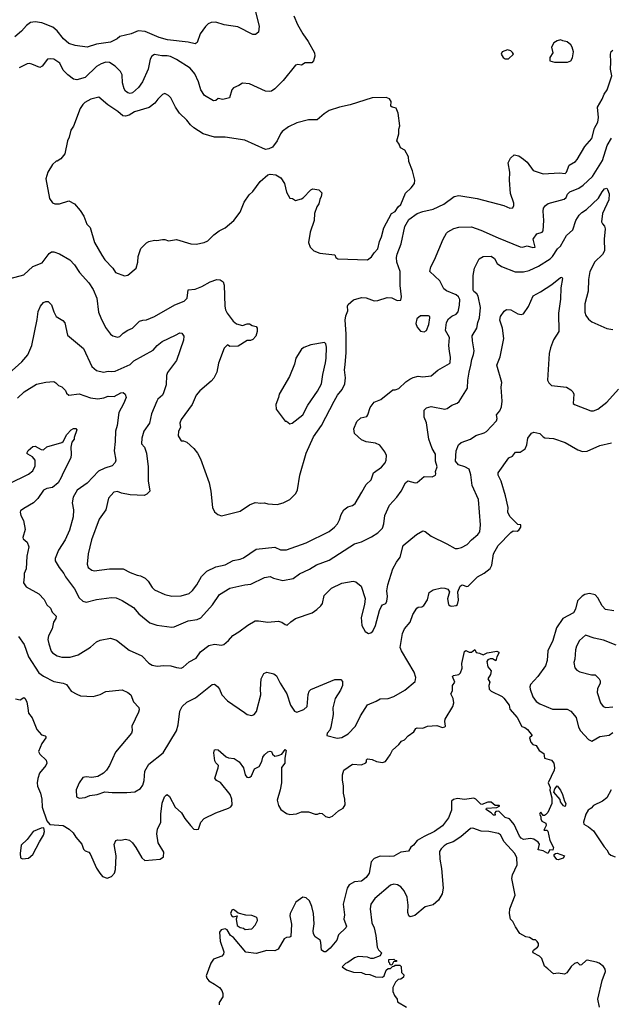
# Model space of a CAD drawing. Extents: x 1678759 to 1859541, y 384609 to 522867.
# Tile 419 of 466: x 1819300 to 1824413, y 458330 to 466842. Entities that reach past the tile are written whole.
import ezdxf

# ---------------------------------------------------------------- set-up
doc = ezdxf.new("R2010")
doc.units = 0

msp = doc.modelspace()

# ---------------------------------------------------------------- linework, layer by layer
at = {"layer": '0CON20XD'}
for points in [[(1821328.1, 466945), (1821370, 466785), (1821363.3, 466735), (1821337.3, 466712.7), (1821315, 466714), (1821185, 466780), (1821125, 466788.7), (1821066.5, 466796.5), (1820995, 466821.1), (1820955, 466816.7), (1820928.8, 466805), (1820905, 466784), (1820860.3, 466719.7), (1820834.3, 466645), (1820817.1, 466632.9), (1820757, 466647), (1820577.6, 466667.6), (1820505, 466687.8), (1820385, 466740.5), (1820325, 466745.7), (1820265, 466718), (1820165, 466697.5), (1820143.8, 466675), (1820085, 466647.9), (1819965, 466628.8), (1819884.6, 466604.6), (1819778.3, 466618.3), (1819725, 466636.7), (1819678.1, 466675), (1819623.6, 466745), (1819587.8, 466777.8), (1819492.5, 466815), (1819435, 466821.9), (1819395, 466817.1), (1819358.6, 466791.4), (1819317, 466743), (1819257.2, 466692.8)], [(1821670.8, 466875), (1821700.2, 466800.2), (1821748.1, 466718.1)], [(1821748.1, 466718.1), (1821794.2, 466654.2), (1821847.5, 466555), (1821850, 466525), (1821840, 466485), (1821825, 466470), (1821768.3, 466468.3), (1821735, 466447.5), (1821705, 466453.3), (1821685, 466447.5), (1821575.8, 466315), (1821505, 466244.4), (1821476.2, 466225), (1821455, 466220.4), (1821423.8, 466223.8), (1821285, 466287.5), (1821225, 466292.5), (1821195, 466272.5), (1821147, 466253), (1821133.3, 466235), (1821113, 466167), (1821055, 466151.2), (1821015, 466160), (1820995.9, 466144.1), (1820975, 466141.2), (1820897.5, 466185), (1820867.1, 466235), (1820845.8, 466305), (1820815, 466373.3), (1820773.6, 466423.6), (1820655, 466496.7), (1820602.4, 466522.4), (1820575, 466530), (1820529.7, 466530.3), (1820465, 466540), (1820442.2, 466527.8), (1820428.3, 466501.7), (1820410, 466415), (1820360.8, 466305), (1820327.5, 466255), (1820275, 466210.8), (1820255, 466202.5), (1820235, 466208), (1820214.5, 466224.5), (1820201.9, 466245), (1820187.8, 466295), (1820184.6, 466365), (1820171.3, 466395), (1820125, 466440.8), (1820075, 466472.1), (1820045, 466473.8), (1820005, 466459.5), (1819963.8, 466436.2), (1819865, 466343.1), (1819795, 466321.9), (1819765, 466328.1), (1819715, 466364.4), (1819677.1, 466405), (1819645.7, 466465), (1819595, 466500), (1819565, 466504.2), (1819540.3, 466499.7), (1819495, 466438.8), (1819475, 466427.5), (1819405, 466458.6), (1819385, 466464.3), (1819365, 466461.4), (1819295, 466424.4)], [(1823923.2, 466473.2), (1824035, 466474.6), (1824062.7, 466487.3), (1824077, 466513), (1824085.8, 466565), (1824076, 466605), (1824063.3, 466625), (1824031.7, 466651.7), (1823995, 466657.5), (1823975, 466667.5), (1823945, 466660), (1823917, 466643), (1823897.5, 466605), (1823906.7, 466555), (1823883.3, 466515), (1823882.5, 466485), (1823923.2, 466473.2)], [(1819175.8, 464594.2), (1819335, 464637.1), (1819415, 464709.1), (1819495, 464739.5), (1819555, 464820.6), (1819575, 464835.7), (1819595, 464836), (1819645, 464818), (1819734, 464765), (1819773.7, 464723.7), (1819817.6, 464657.6), (1819897.2, 464567.2), (1819935, 464508.8), (1819965.5, 464435), (1819982.4, 464312.4), (1820000.8, 464265), (1820041.7, 464181.7), (1820085, 464123.8), (1820105, 464108.8), (1820145, 464098), (1820165, 464104), (1820195, 464130.8), (1820235, 464159.2), (1820274.5, 464175.5), (1820335, 464235.8), (1820364.4, 464245.6), (1820395, 464247.1), (1820465, 464277.1), (1820642, 464378), (1820722.2, 464407.8), (1820746.7, 464435), (1820755, 464506.7), (1820817, 464513), (1820874.3, 464535.7), (1820945, 464575.7), (1821005, 464594.4), (1821034, 464594), (1821058.8, 464575), (1821067.8, 464547.8), (1821072.5, 464365), (1821077.5, 464335), (1821092, 464305), (1821145.8, 464235.8), (1821175, 464211.2), (1821225, 464196.7), (1821265, 464212.5), (1821285, 464212.5), (1821308.3, 464198.3), (1821345, 464190), (1821352.5, 464175), (1821353.3, 464145), (1821340, 464105), (1821315, 464077.5), (1821295, 464067.5), (1821265, 464067.5), (1821189.3, 464020.7), (1821115, 464017.5), (1821095, 464030), (1821068.3, 464001.7), (1821018.3, 463871.7), (1821003.8, 463795), (1820976.6, 463743.4), (1820955, 463718), (1820856.4, 463633.6), (1820825.8, 463595), (1820791.9, 463515), (1820694.4, 463385), (1820684.3, 463355), (1820688.8, 463315), (1820673.8, 463285), (1820668.8, 463245), (1820695, 463200), (1820715, 463202.5), (1820745, 463188.8), (1820805, 463133.8), (1820836, 463095), (1820863.8, 463045), (1820936.8, 462836.8), (1820950.8, 462765), (1820966.2, 462625), (1820985, 462587.5), (1821013.9, 462563.9), (1821045, 462553.8), (1821170, 462585), (1821205.6, 462594.4), (1821285, 462648.8), (1821335, 462668.8), (1821385, 462661.2), (1821415, 462666), (1821445, 462656), (1821525, 462652), (1821575.8, 462664.2), (1821635.8, 462694.2), (1821686.2, 462745), (1821702.3, 462777.7), (1821720.6, 462905), (1821775.6, 463095), (1821840, 463235), (1821909.1, 463335), (1822018.2, 463545), (1822046.9, 463595), (1822086, 463644), (1822111.5, 463695), (1822115.6, 463745), (1822108.6, 463815), (1822113.3, 463856.7), (1822120.5, 463965), (1822121.1, 464125), (1822114.4, 464245), (1822118.8, 464281.2), (1822137.5, 464325), (1822133.3, 464365), (1822139.3, 464380.7), (1822185, 464420), (1822255, 464441.2), (1822295, 464436), (1822365, 464411.2), (1822395, 464414), (1822475, 464441.2), (1822516, 464436), (1822563.9, 464413.9), (1822595, 464417.5), (1822601.2, 464445), (1822588.2, 464545), (1822589.1, 464665), (1822560.9, 464745), (1822556.7, 464785), (1822561.9, 464815), (1822596.9, 464905), (1822628.9, 465055), (1822662.5, 465115), (1822735, 465165.8), (1822785, 465184.4), (1822875, 465202.5), (1822965, 465247.8), (1823055, 465312.9), (1823095, 465322.2), (1823255, 465296.7), (1823484.2, 465234.2), (1823535, 465213.8), (1823563.3, 465216.7), (1823571.2, 465235), (1823571.2, 465255), (1823540.8, 465339.2), (1823532.5, 465455), (1823536, 465525), (1823521.2, 465605), (1823542.5, 465645), (1823575, 465673.3), (1823613.9, 465663.9), (1823655, 465636.2), (1823685, 465608.8), (1823739.1, 465539.1), (1823825, 465509.2), (1823965, 465518.1), (1824015, 465511.4), (1824026.7, 465525), (1824049.2, 465585), (1824104, 465615), (1824117.2, 465632.8), (1824183.3, 465745), (1824245.3, 465814.7), (1824268.5, 465905), (1824296.1, 465955), (1824302.7, 465995), (1824293.3, 466085), (1824334.6, 466155), (1824351.5, 466198.5), (1824377, 466235), (1824417.2, 466355), (1824406.2, 466415), (1824410.5, 466475), (1824406.6, 466543.4), (1824412.4, 466567.6), (1824425, 466577.1)], [(1823525, 466502.5), (1823567.5, 466545), (1823559.3, 466559.3), (1823545, 466572.5), (1823515, 466582.5), (1823470, 466565), (1823462.5, 466545), (1823477.5, 466515), (1823495, 466503.3), (1823525, 466502.5)], [(1820205, 464626.2), (1820235, 464633.3), (1820305.8, 464694.2), (1820320, 464745), (1820323.3, 464795), (1820346.7, 464865), (1820395, 464913.3), (1820415, 464923.3), (1820465, 464936.7), (1820485, 464933.3), (1820535, 464942.5), (1820555, 464942.5), (1820585, 464930), (1820655, 464942.5), (1820780, 464905), (1820825, 464902), (1820894.2, 464915.8), (1820925, 464931.2), (1820977.7, 464982.3), (1821025, 465016.2), (1821075, 465041.2), (1821150, 465105), (1821205, 465177.5), (1821241.2, 465265), (1821282.7, 465327.3), (1821313.9, 465356.1), (1821378.3, 465441.7), (1821445, 465500), (1821465, 465506.7), (1821515, 465500), (1821557.5, 465475), (1821590, 465425), (1821605, 465350), (1821635, 465300), (1821657, 465297), (1821685, 465280), (1821735, 465292.5), (1821749.3, 465300.7), (1821815, 465370), (1821835, 465380), (1821885, 465370), (1821910, 465345), (1821907, 465313), (1821893, 465287), (1821885, 465250), (1821867.5, 465225), (1821846.7, 465165), (1821844, 465105), (1821810, 465005), (1821796.7, 464915), (1821810, 464875), (1821842.5, 464845), (1821894.6, 464824.6), (1822025, 464810), (1822032.5, 464785), (1822050, 464775), (1822305, 464766.7), (1822339.7, 464790.3), (1822362.7, 464827.3), (1822395, 464860), (1822408.8, 464925), (1822426.8, 464965), (1822448.3, 465041.7), (1822514.7, 465165), (1822545, 465184.6), (1822570.9, 465225), (1822595.3, 465244.7), (1822635, 465340.8), (1822683.2, 465386.8), (1822713.3, 465425), (1822716, 465454), (1822694, 465535), (1822663.8, 465615), (1822660, 465655), (1822627.5, 465715), (1822590, 465735), (1822580, 465765), (1822560, 465795), (1822576.2, 465855), (1822576.2, 465895), (1822586.2, 465925), (1822572.5, 466035), (1822555, 466077.5), (1822520, 466085), (1822507.5, 466095), (1822510, 466135), (1822495, 466156.2), (1822468.8, 466168.8), (1822345, 466167.1), (1822155, 466105.7), (1822065, 466086.9), (1821975, 466055.8), (1821930.9, 466029.1), (1821870, 465975), (1821795, 465976.2), (1821695, 465948.8), (1821624.5, 465915.5), (1821568.8, 465875), (1821553.8, 465855), (1821526.8, 465793.2), (1821485, 465739.2), (1821454.3, 465724.3), (1821425, 465718.5), (1821245, 465800.6), (1821075, 465826.9), (1820985, 465826.7), (1820886.1, 465856.1), (1820805.5, 465905.5), (1820775, 465932), (1820744.5, 465974.5), (1820680, 466035), (1820646.9, 466085), (1820605.6, 466165.6), (1820586.7, 466185), (1820555, 466203.8), (1820535, 466194.2), (1820494.3, 466155.7), (1820468.7, 466121.3), (1820418.3, 466081.7), (1820293.3, 466045), (1820245, 466017.5), (1820215, 466008), (1820191.7, 466011.7), (1820149.1, 466049.1), (1820063, 466107), (1819985, 466172), (1819915, 466155.6), (1819863.6, 466126.4), (1819845, 466108.8), (1819824, 466075), (1819765, 465922.5), (1819743.1, 465886.9), (1819728.6, 465825), (1819714, 465795), (1819689.1, 465680.9), (1819655, 465637.5), (1819625, 465620), (1819615, 465620), (1819585, 465590), (1819543.3, 465525), (1819527.5, 465465), (1819557.5, 465295), (1819585, 465257.5), (1819605, 465250), (1819645, 465250), (1819725, 465276.7), (1819775, 465250), (1819823, 465193), (1819854, 465144), (1819880, 465075), (1819910, 465045), (1819947, 464917), (1820009.2, 464805), (1820035, 464766.7), (1820103.8, 464695), (1820127.5, 464655), (1820205, 464626.2)], [(1822256.7, 462756.7), (1822295.5, 462824.5), (1822336.6, 462863.4), (1822359.2, 462925), (1822426.4, 462973.6), (1822457.9, 463012.1), (1822466.5, 463035), (1822469.1, 463075), (1822456.5, 463105), (1822413.2, 463163.2), (1822375, 463182), (1822293.9, 463193.9), (1822255, 463210), (1822192.5, 463265), (1822186.7, 463305), (1822215, 463367.5), (1822249.3, 463400.7), (1822299.3, 463410.7), (1822310, 463425), (1822330.3, 463489.7), (1822362.5, 463535), (1822420.7, 463559.3), (1822525, 463642.5), (1822545, 463642.5), (1822576.1, 463653.9), (1822638.3, 463711.7), (1822672.5, 463735), (1822701.2, 463748.8), (1822745, 463759.2), (1822785, 463755.8), (1822855, 463763.8), (1822915, 463812), (1823015, 463868.8), (1823020, 463875), (1823023.1, 463925), (1823014.1, 463974.1), (1823008.9, 464025), (1823015.4, 464095), (1822979.2, 464155), (1822987.8, 464225), (1823007.3, 464255), (1823035, 464277.8), (1823073.7, 464296.3), (1823089.6, 464315), (1823101.5, 464375), (1823103.7, 464423.7), (1823091.9, 464445), (1823072.4, 464462.4), (1822988.7, 464498.7), (1822966.2, 464515), (1822932.5, 464585), (1822846.2, 464665), (1822852, 464705), (1822885, 464766.7), (1822960, 464945), (1822988.8, 464995), (1823001.2, 465008.8), (1823053.4, 465036.6), (1823095, 465047.1), (1823205, 465050.6), (1823285, 465022.9), (1823435, 464956.9), (1823625, 464877.1), (1823645, 464875.6), (1823685, 464885.4), (1823735, 464871.5), (1823755, 464874.2), (1823736.4, 464945), (1823769.5, 464990.5), (1823815, 465004.4), (1823824.4, 465015.6), (1823829.1, 465105), (1823823.2, 465186.8), (1823828.3, 465211.7), (1823843.4, 465236.6), (1823866.8, 465253.2), (1824005, 465289.4), (1824024, 465305), (1824035.9, 465334.1), (1824055, 465353.8), (1824133.5, 465386.5), (1824170, 465410), (1824249.4, 465485), (1824337.7, 465625), (1824377.3, 465755), (1824413.5, 465816.5)], [(1819279.8, 463570.2), (1819337.5, 463625), (1819445, 463691.2), (1819525, 463708.8), (1819595, 463713.3), (1819613.9, 463703.9), (1819635, 463680), (1819665, 463667.5), (1819695, 463637.5), (1819705, 463612.5), (1819725, 463596.7), (1819815, 463608.1), (1819913.2, 463573.2), (1819975, 463565.5), (1820027.9, 463572.1), (1820065, 463586), (1820117.5, 463585), (1820175, 463617.1), (1820195, 463619.4), (1820212, 463605), (1820221.2, 463575), (1820198.2, 463521.8), (1820155.7, 463445), (1820142.2, 463335), (1820127.5, 463285), (1820125.5, 463195), (1820115.7, 463115.7), (1820130.8, 463035), (1820125, 463012.5), (1820100, 462985), (1820034.6, 462965.4), (1819981.4, 462938.6), (1819883.7, 462836.3), (1819796.9, 462775), (1819761.9, 462715), (1819754.3, 462665), (1819765.6, 462605.6), (1819763.1, 462545), (1819731.3, 462428.7), (1819693.7, 462346.3), (1819635.6, 462255), (1819605.7, 462185), (1819608.1, 462165), (1819640.6, 462105), (1819681.4, 462055), (1819695, 462026.2), (1819775, 461920.8), (1819813.5, 461843.5), (1819845, 461815.5), (1819875, 461806.7), (1819965, 461830.6), (1820095, 461845.7), (1820135, 461844), (1820185, 461820.8), (1820285, 461759.2), (1820330, 461705), (1820425, 461629.2), (1820485, 461607.5), (1820615, 461590), (1820635, 461592.5), (1820755, 461645.6), (1820835, 461655.5), (1820865, 461670.9), (1820965.4, 461784.6), (1821026.4, 461873.6), (1821115, 461928.1), (1821245, 461956.9), (1821297.9, 461962.1), (1821415, 462019.2), (1821465, 462029.2), (1821495, 462014.3), (1821575, 461992.7), (1821665, 462010.6), (1821717.8, 462052.2), (1821805, 462092.9), (1821865, 462130.6), (1821975, 462170.6), (1822195, 462309.4), (1822255, 462328.6), (1822340, 462370), (1822395, 462406.2), (1822435, 462447.5), (1822448.6, 462485), (1822455.7, 462555), (1822497.1, 462645), (1822559.2, 462715), (1822597.5, 462765), (1822635, 462836.7), (1822653.9, 462856.1), (1822717, 462837), (1822735, 462841.2), (1822795, 462893.8), (1822865, 462890), (1822892.5, 462905), (1822897.5, 462915), (1822893.3, 462935), (1822908.1, 462975), (1822893.1, 463025), (1822894.4, 463085), (1822864.5, 463135), (1822836.6, 463216.6), (1822816.5, 463356.5), (1822795.6, 463405), (1822797.1, 463465), (1822815, 463487.5), (1822855, 463497.5), (1822974.1, 463475.9), (1822995, 463480), (1823035, 463508.6), (1823082.2, 463527.8), (1823098.3, 463541.7), (1823170, 463655), (1823171.9, 463725), (1823183.6, 463795), (1823200.5, 463855), (1823206.9, 463905), (1823222.4, 463947.6), (1823228, 463978), (1823212.2, 464065), (1823210.6, 464109.4), (1823251.4, 464175), (1823260, 464225), (1823274.5, 464265.5), (1823281.8, 464355), (1823263, 464453), (1823251.2, 464471.2), (1823225, 464490.9), (1823218.8, 464505), (1823218.3, 464631.7), (1823230.8, 464695), (1823270, 464775), (1823306.5, 464793.5), (1823375, 464798), (1823405, 464777.9), (1823427.8, 464735), (1823465, 464709.5), (1823583.1, 464663.1), (1823655, 464663.3), (1823703.3, 464675), (1823785, 464710), (1823885.3, 464774.7), (1823905, 464794.2), (1823948.8, 464861.2), (1823974, 464885), (1824025, 464976.7), (1824080, 465025), (1824107.5, 465105), (1824135, 465150.6), (1824158.9, 465175), (1824199.9, 465200.1), (1824302.1, 465297.9), (1824333.5, 465355), (1824355, 465379.5), (1824375, 465386.2), (1824380.6, 465375), (1824394.6, 465335), (1824391.5, 465285), (1824338.1, 465165), (1824328, 465095), (1824335.9, 465075.9), (1824355, 465056.7), (1824360, 465035), (1824350.5, 464945), (1824352.9, 464845), (1824337.4, 464812.6), (1824271.1, 464748.9), (1824228.9, 464665), (1824216.7, 464595), (1824213.1, 464495), (1824185.6, 464385), (1824184.4, 464314.4), (1824192.5, 464285), (1824215, 464253.8), (1824245, 464228.8), (1824375, 464172), (1824425, 464164)], [(1820655, 461242), (1820695, 461236.2), (1820714.1, 461245.9), (1820765, 461291.2), (1820825, 461322.5), (1820863.4, 461376.6), (1820935, 461430.8), (1820985, 461444.2), (1821045, 461436), (1821065, 461440), (1821105, 461473.8), (1821142.1, 461517.9), (1821195, 461548.8), (1821271.2, 461608.8), (1821335, 461644), (1821365, 461645.8), (1821445, 461634.2), (1821535, 461641.2), (1821565, 461633.3), (1821595, 461612.5), (1821611.7, 461608.3), (1821642.7, 461637.3), (1821685, 461664.2), (1821826.7, 461715), (1821868.3, 461741.7), (1821904, 461775), (1821916, 461795), (1821932, 461865), (1821993.8, 461926.2), (1822085, 461971.9), (1822182.7, 461987.3), (1822205, 461983.3), (1822250, 461945), (1822287.3, 461837.3), (1822281.2, 461785), (1822252, 461675), (1822255.8, 461605), (1822285, 461553.3), (1822315, 461536.2), (1822335, 461542), (1822351.2, 461555), (1822376, 461605), (1822408.8, 461735), (1822425, 461767.5), (1822436.4, 461783.6), (1822463.9, 461796.1), (1822473.8, 461815), (1822478.1, 461855), (1822474.4, 461905), (1822483.1, 461955), (1822526.4, 462093.6), (1822557.2, 462152.8), (1822587.1, 462195), (1822615, 462296.7), (1822729.7, 462390.3), (1822785, 462423.8), (1822805, 462416), (1822856, 462376), (1822991.1, 462311.1), (1823065, 462270), (1823085, 462269.4), (1823119.7, 462280.3), (1823166.2, 462305), (1823204, 462345), (1823259.8, 462390.2), (1823277.5, 462415), (1823283.3, 462475), (1823264.5, 462694.5), (1823210.9, 462815), (1823198.3, 462908.3), (1823184, 462955), (1823146.9, 462976.9), (1823092.6, 462992.6), (1823066.9, 463025), (1823072.5, 463115), (1823093.4, 463166.6), (1823115, 463188), (1823195, 463216), (1823243.5, 463246.5), (1823315, 463268.9), (1823335, 463282.9), (1823420, 463375), (1823426.2, 463395), (1823420, 463425), (1823450.7, 463459.3), (1823465.5, 463495), (1823470.9, 463545), (1823462.2, 463665), (1823467.3, 463705), (1823424.3, 463855), (1823452, 463928), (1823484.5, 464085), (1823471.5, 464175), (1823450, 464245), (1823454.5, 464275.5), (1823487, 464323), (1823506.4, 464336.4), (1823545, 464333.3), (1823605, 464300), (1823635, 464294), (1823655, 464298), (1823698.3, 464361.7), (1823739.2, 464455), (1823801.9, 464488.1), (1823898.4, 464551.6), (1823975, 464613.8), (1823985.8, 464615.8), (1823990, 464605), (1823977.1, 464525), (1823974.5, 464425), (1823956.7, 464305), (1823960.8, 464145), (1823915, 464073.8), (1823886.5, 464005), (1823876.5, 463955), (1823863.1, 463725), (1823872, 463702), (1823895, 463680.8), (1824025, 463664), (1824062.7, 463642.7), (1824080, 463625), (1824088.8, 463605), (1824083.3, 463525), (1824093.9, 463513.9), (1824235, 463460), (1824259.7, 463460.3), (1824296.4, 463473.6), (1824374.4, 463535.6), (1824475, 463648)], [(1819205, 463782.9), (1819318.6, 463885), (1819370, 463945), (1819403.8, 464025), (1819450.8, 464250.8), (1819460.9, 464319.1), (1819478.8, 464365), (1819505, 464396.7), (1819525, 464406.7), (1819545.8, 464405.8), (1819575.7, 464375.7), (1819595.7, 464315), (1819616.6, 464276.6), (1819671.7, 464241.7), (1819691.2, 464221.2), (1819714.6, 464114.6), (1819850.7, 464000.7), (1819924.5, 463844.5), (1819965, 463810), (1820025, 463795.7), (1820065, 463804.4), (1820095, 463800), (1820125, 463804.4), (1820255, 463860.8), (1820287.4, 463892.6), (1820455, 463986), (1820488.6, 464025), (1820531.4, 464058.6), (1820645.8, 464115), (1820684, 464134), (1820702.3, 464132.3), (1820718.8, 464105), (1820715, 464072.5), (1820655.6, 463895), (1820577.2, 463792.8), (1820568.9, 463765), (1820565.5, 463684.5), (1820544.2, 463615), (1820534, 463595), (1820495, 463562), (1820484.2, 463545), (1820438.6, 463435), (1820421.4, 463355), (1820374.3, 463285), (1820355.6, 463225), (1820354, 463175), (1820377.5, 463145), (1820395.7, 463095), (1820409.4, 462975), (1820409.4, 462855), (1820426, 462765), (1820399.7, 462740.3), (1820375, 462730), (1820255, 462734.5), (1820179.6, 462749.6), (1820145, 462762.2), (1820115, 462758.6), (1820068.6, 462705), (1820046, 462605), (1819988.1, 462525), (1819920, 462345), (1819891.9, 462225), (1819884.2, 462135), (1819891.2, 462105), (1819923.2, 462083.2), (1819945, 462078.6), (1820075, 462095.7), (1820195, 462094.4), (1820255, 462062.5), (1820315, 462039.4), (1820345, 462034.2), (1820385, 462012.9), (1820409.4, 461989.4), (1820445, 461933.8), (1820465, 461914.2), (1820555, 461874.2), (1820615, 461857.5), (1820695, 461862.5), (1820765, 461880), (1820795, 461906.2), (1820832.5, 461955), (1820870.9, 462029.1), (1820916.1, 462073.9), (1820995, 462113.3), (1821075, 462130), (1821145, 462168.1), (1821205, 462176.9), (1821235, 462188.6), (1821343.3, 462265), (1821505, 462280.6), (1821555, 462258.1), (1821605, 462258.6), (1821775, 462320.6), (1821973.4, 462416.6), (1822022, 462455), (1822048, 462485), (1822065, 462517.5), (1822078, 462565), (1822101.2, 462605), (1822135, 462630), (1822175, 462642), (1822199.7, 462660.3), (1822256.7, 462756.7)], [(1822795, 464142), (1822815, 464156.2), (1822835, 464206.7), (1822845.6, 464265.6), (1822843.8, 464275), (1822832.9, 464282.9), (1822765, 464280.8), (1822733.8, 464255), (1822724.3, 464215), (1822734.4, 464184.4), (1822765, 464148.8), (1822795, 464142)], [(1821635, 463347.5), (1821655, 463353.3), (1821746, 463425), (1821791.3, 463508.7), (1821875, 463630), (1821909.2, 463695), (1821919.2, 463775), (1821944.4, 463875), (1821948.1, 463915), (1821950.5, 464010.5), (1821945, 464040), (1821935, 464052.5), (1821815, 464032), (1821755, 464008.8), (1821736.1, 463993.9), (1821686.7, 463915), (1821676.2, 463865), (1821631.7, 463758.3), (1821543.3, 463605), (1821537.5, 463575), (1821512.5, 463515), (1821517.5, 463475), (1821595, 463370), (1821605, 463370), (1821635, 463347.5)], [(1819205, 462829.1), (1819376.1, 462913.9), (1819415, 462943), (1819435.2, 462984.8), (1819432.8, 463032.8), (1819411.5, 463061.5), (1819370, 463085), (1819363.3, 463095), (1819373, 463117), (1819415, 463151.2), (1819435, 463155.8), (1819485, 463127.5), (1819505, 463124), (1819535, 463150), (1819663.3, 463186.7), (1819675.6, 463194.4), (1819708, 463255), (1819745, 463296), (1819765, 463308), (1819785, 463306.7), (1819793.3, 463295), (1819770.7, 463229.3), (1819770, 463215), (1819750.8, 463189.2), (1819741.4, 463145), (1819745.8, 463085.8), (1819740.8, 463055), (1819674.6, 462925.4), (1819660, 462885), (1819631.9, 462838.1), (1819585, 462798.1), (1819535, 462790), (1819506, 462775), (1819456.1, 462703.9), (1819419.2, 462665), (1819335, 462617.1), (1819308, 462595), (1819304.3, 462585), (1819310, 462555), (1819331.7, 462511.7), (1819347.5, 462435), (1819326.2, 462365), (1819330, 462355), (1819364.3, 462324.3), (1819380, 462285), (1819362.9, 462205), (1819356.4, 462093.6), (1819337.5, 462055), (1819340, 462025), (1819332.9, 461975), (1819355, 461939.2), (1819465, 461878), (1819510.9, 461830.9), (1819534.4, 461784.4), (1819565.4, 461755.4), (1819580.9, 461720.9), (1819615.7, 461685), (1819613.1, 461665), (1819592.5, 461635), (1819580.6, 461575), (1819550, 461515), (1819544.5, 461485), (1819551.5, 461445), (1819573.1, 461383.1), (1819585, 461368.6), (1819625, 461341.9), (1819665, 461331.1), (1819735, 461330.5), (1819805, 461352.2), (1819911.7, 461418.3), (1819965, 461464.2), (1819995, 461477.5), (1820085, 461496), (1820137.6, 461477.6), (1820245, 461390.8), (1820355, 461342), (1820415, 461280), (1820445, 461262), (1820487, 461253), (1820545, 461258.6), (1820605, 461255.7), (1820655, 461242)], [(1819290, 461510), (1819339.3, 461439.3), (1819375.3, 461335.3), (1819465, 461195.7), (1819505, 461166.9), (1819595, 461119.4), (1819676.6, 461106.6), (1819705, 461096), (1819745, 461036.7), (1819795, 461012), (1819825, 460996), (1819935, 460992), (1819995, 461008.8), (1820045, 461034), (1820185, 461048.8), (1820235, 461026), (1820261.2, 461005), (1820282.5, 460945), (1820330, 460895), (1820333.3, 460875), (1820326, 460855), (1820270, 460735), (1820273.3, 460695), (1820266, 460675), (1820129.3, 460510.7), (1820076.4, 460393.6), (1820050, 460355), (1820025, 460329.2), (1819975, 460300), (1819925, 460290), (1819875, 460295.8), (1819845, 460290), (1819814.1, 460245.9), (1819788.8, 460185), (1819792.5, 460125), (1819815, 460110.8), (1819865, 460118), (1819905, 460136), (1819970, 460145), (1820035, 460166.2), (1820099.3, 460160.7), (1820225, 460160.6), (1820295, 460167.1), (1820345, 460196), (1820363.1, 460225), (1820375.6, 460265), (1820382, 460345), (1820415.8, 460405), (1820540, 460505), (1820654.4, 460695), (1820669.5, 460745), (1820684.4, 460865), (1820705.7, 460905), (1820745, 460940.9), (1820819.6, 460980.4), (1820965, 461094.3), (1820985, 461098), (1821008.7, 461078.7), (1821025.7, 461055.7), (1821046, 461005), (1821095, 460954.3), (1821242, 460852), (1821266.8, 460836.8), (1821305, 460828), (1821326.2, 460835), (1821347.6, 460862.4), (1821385.4, 461005), (1821380.6, 461055), (1821386, 461145), (1821408.8, 461191.2), (1821435, 461201.2), (1821497.6, 461187.6), (1821519.8, 461169.8), (1821551.9, 461105), (1821608.1, 461015), (1821642, 460915), (1821674.5, 460864.5), (1821695, 460855.8), (1821755, 460879.5), (1821783.3, 460905), (1821792.6, 461007.4), (1821802.3, 461037.7), (1821815, 461052.9), (1822025, 461137.5), (1822077, 461137), (1822091.2, 461121.2), (1822090, 461085), (1822071.9, 461045), (1822026.1, 460973.9), (1822007.3, 460892.7), (1822009.5, 460835), (1821990, 460725), (1821979.7, 460700.3), (1821958.8, 460675), (1821953.3, 460653.3), (1822045, 460630), (1822085, 460636), (1822140.3, 460669.7), (1822202.5, 460735), (1822245, 460823.8), (1822305, 460918.8), (1822380.3, 460949.7), (1822415, 460971.2), (1822485, 460974.4), (1822535, 460991.9), (1822628, 461045), (1822718.3, 461121.7), (1822724.3, 461155), (1822710.7, 461200.7), (1822600, 461385), (1822589.4, 461415), (1822607.3, 461535), (1822625, 461576.9), (1822676.2, 461633.8), (1822699.1, 461700.9), (1822732, 461755), (1822745, 461764), (1822775, 461766.7), (1822791.7, 461778.3), (1822825, 461827.5), (1822838.8, 461891.2), (1822875, 461914), (1822945, 461929.2), (1822975, 461928), (1822999.4, 461919.4), (1823013.8, 461895), (1822996.9, 461835), (1823007.2, 461787.2), (1823021.2, 461775), (1823035, 461772.2), (1823071.3, 461778.7), (1823083.5, 461786.5), (1823093.1, 461825), (1823086.2, 461895), (1823106.7, 461945), (1823125, 461956.2), (1823165, 461941.2), (1823177.5, 461945), (1823256, 462025), (1823315, 462058.1), (1823365, 462098.1), (1823380.5, 462125), (1823395.6, 462225), (1823435.5, 462295), (1823545, 462410), (1823565, 462422.5), (1823598.3, 462421.7), (1823615, 462430), (1823630, 462455), (1823630, 462475), (1823605, 462477.5), (1823558.8, 462525), (1823535, 462546.2), (1823518.1, 462585), (1823521.4, 462625), (1823500, 462725), (1823461.4, 462851.4), (1823434.4, 462905), (1823434.2, 462925), (1823526.1, 463053.9), (1823560.5, 463069.5), (1823586.4, 463103.6), (1823626, 463104), (1823667.3, 463132.7), (1823684.2, 463165.8), (1823690.8, 463225), (1823722, 463268), (1823745, 463276.7), (1823794.2, 463264.2), (1823823.3, 463235), (1823838.3, 463228.3), (1823915, 463220), (1824015.5, 463185.5), (1824122.6, 463122.6), (1824165, 463110), (1824205, 463112.5), (1824315, 463160), (1824415, 463182.5)], [(1824435, 461730.8), (1824364.4, 461744.4), (1824334.6, 461774.6), (1824297.9, 461845), (1824275, 461868.5), (1824225, 461880.3), (1824185, 461871.8), (1824160.9, 461859.1), (1824122, 461818), (1824104.4, 461745.6), (1824086, 461715), (1823995, 461666.2), (1823939.4, 461585), (1823907.8, 461475), (1823865.5, 461385), (1823857.8, 461302.2), (1823843.9, 461256.1), (1823778.5, 461165), (1823714.5, 461095.5), (1823708.6, 461075), (1823711.9, 461055), (1823735, 460988.8), (1823765, 460948.1), (1823795, 460927.8), (1823905, 460880.6), (1824030.5, 460880.5), (1824063.3, 460865), (1824110.3, 460810.3), (1824129.2, 460725), (1824145.8, 460695), (1824215, 460618.8), (1824245, 460604), (1824315, 460645.8), (1824395, 460655.8), (1824425, 460680.8)], [(1824455, 461434.5), (1824345, 461478.9), (1824265.5, 461495.5), (1824188.8, 461521.2), (1824137.5, 461475), (1824113.3, 461425), (1824102.5, 461395), (1824097.5, 461315), (1824090, 461285), (1824098.3, 461238.3), (1824115, 461217.5), (1824140, 461205), (1824243, 461177), (1824275, 461177.5), (1824307.5, 461145), (1824316.4, 461126.4), (1824316.2, 461105), (1824292.7, 461057.3), (1824290.6, 461025), (1824320.6, 460935), (1824344, 460905), (1824365, 460896.9), (1824425, 460902.2)], [(1819265, 460970), (1819305, 460961.2), (1819335, 460983.3), (1819345, 460976.7), (1819361.9, 460945), (1819370.7, 460889.3), (1819375, 460846), (1819407.1, 460807.1), (1819448, 460705), (1819489.5, 460659.5), (1819521.7, 460651.7), (1819527.5, 460645), (1819527.5, 460635), (1819492, 460585), (1819463.8, 460515), (1819475, 460491.2), (1819529.4, 460439.4), (1819534.2, 460415), (1819526, 460395), (1819472, 460328), (1819456.4, 460283.6), (1819451.1, 460245), (1819455.5, 460215.5), (1819481.4, 460155), (1819492.9, 460105), (1819494.3, 460035), (1819536, 459916), (1819560, 459885), (1819675, 459875.6), (1819727.5, 459845), (1819762.7, 459812.7), (1819784, 459775), (1819836.7, 459715), (1819851.2, 459671.2), (1819865, 459656.7), (1819897.5, 459645), (1819910.5, 459630.5), (1819965, 459506.7), (1819992.6, 459462.6), (1820016.2, 459435), (1820055, 459419.4), (1820092.5, 459435), (1820118.1, 459465), (1820127.8, 459495), (1820133.1, 459615), (1820117, 459713), (1820132.5, 459745), (1820145, 459751.2), (1820175, 459748.8), (1820215, 459758.8), (1820248.8, 459748.8), (1820275, 459726.2), (1820305, 459686.7), (1820355.5, 459595.5), (1820382.9, 459572.9), (1820515, 459586), (1820543.3, 459605), (1820546, 459645), (1820497.1, 459725), (1820484.4, 459805), (1820492.5, 459845), (1820521.4, 459905), (1820520, 459975), (1820532.4, 460067.6), (1820552.9, 460125), (1820565, 460138.8), (1820575, 460143.3), (1820595.6, 460125.6), (1820644, 460035), (1820698.8, 459985), (1820728.8, 459935), (1820776.7, 459875), (1820804.4, 459844.4), (1820825, 459840), (1820845, 459844), (1820865.8, 459905), (1820894.6, 459935.4), (1820995, 459985.6), (1821105.3, 460024.7), (1821124.1, 460035.9), (1821136.2, 460055), (1821133.9, 460105), (1821119.2, 460145), (1821035, 460246.2), (1821002.5, 460265), (1820987.5, 460285), (1821016.7, 460375), (1821017.5, 460395), (1820995, 460417.5), (1820987.5, 460435), (1820979.4, 460505), (1820985, 460528.8), (1820995, 460534), (1821015, 460531.2), (1821085, 460470.8), (1821105, 460461.4), (1821155, 460454.2), (1821197.5, 460425), (1821234.2, 460375), (1821248, 460315), (1821263.3, 460295), (1821275, 460292), (1821290, 460295), (1821303.4, 460306.6), (1821330, 460365), (1821370, 460385), (1821391.7, 460428.3), (1821402, 460468), (1821414.6, 460485.4), (1821445, 460512), (1821465, 460518.8), (1821475.7, 460515.7), (1821485, 460492.5), (1821505, 460476.7), (1821535, 460480), (1821565, 460493.3), (1821595, 460532.5), (1821603.3, 460523.3), (1821591.2, 460458.8), (1821590.8, 460415), (1821564.1, 460375.9), (1821562.9, 460245), (1821551.9, 460185), (1821524.4, 460095.6), (1821538.3, 460048.3), (1821557.5, 460015), (1821605, 459980), (1821635, 459972), (1821692.7, 459977.3), (1821735, 459993.8), (1821795, 459993.3), (1821855, 459972.5), (1821875, 459972.5), (1821895, 459982.5), (1821915, 459980), (1821942.5, 459955), (1821975, 459944.2), (1822005, 459956), (1822055.9, 460004.1), (1822095, 460026), (1822114.3, 460055), (1822110.6, 460105), (1822097.5, 460155), (1822099.5, 460215), (1822089.3, 460269.3), (1822089.1, 460315), (1822102.5, 460355), (1822175, 460407.1), (1822255, 460400.8), (1822291.7, 460418.3), (1822297.5, 460425), (1822296.7, 460445), (1822305, 460453.3), (1822345, 460447.5), (1822385, 460430), (1822435, 460421.2), (1822460.5, 460429.5), (1822503.2, 460486.8), (1822523.1, 460526.9), (1822576.2, 460575), (1822600, 460605), (1822625, 460616.2), (1822657.6, 460652.4), (1822706, 460685), (1822723.8, 460715), (1822735, 460721.2), (1822785, 460717.5), (1822825, 460733.8), (1822905, 460740), (1822954.1, 460724.1), (1822975, 460727.5), (1822980, 460735), (1822973.3, 460775), (1822977.5, 460795), (1823044, 460905), (1823050.8, 460935), (1823046.7, 460975), (1823027.5, 461015), (1823039.3, 461040.7), (1823041.2, 461085), (1823060, 461115), (1823040, 461165), (1823048.3, 461171.7), (1823095, 461180), (1823110, 461195), (1823123.3, 461235), (1823120.8, 461275), (1823145, 461380), (1823155, 461387.5), (1823183.6, 461373.6), (1823205, 461373.8), (1823235, 461397.5), (1823245, 461370), (1823275, 461366.7), (1823305, 461352.5), (1823340.7, 461369.3), (1823425, 461383.3), (1823442.5, 461375), (1823442.5, 461365), (1823422.5, 461335), (1823415, 461300), (1823385, 461317.5), (1823367.5, 461317.5), (1823345, 461307.5), (1823337, 461293), (1823346.4, 461246.4), (1823373.8, 461213.8), (1823368.8, 461181.2), (1823346.2, 461145), (1823363.3, 461115), (1823354, 461085), (1823356.2, 461055), (1823375, 461038), (1823471.2, 460991.2), (1823485, 460978), (1823530, 460915), (1823535, 460882.5), (1823598.7, 460808.7), (1823640.7, 460730.7), (1823665, 460722.5), (1823687.5, 460705), (1823730, 460655), (1823707.5, 460632.5), (1823716.7, 460595), (1823735, 460577.5), (1823765, 460567.5), (1823790, 460525), (1823829.2, 460499.2), (1823837, 460457), (1823895, 460440), (1823916.2, 460415), (1823922.5, 460375), (1823918.9, 460355), (1823868, 460245), (1823884, 460205), (1823880.5, 460180.5), (1823897.8, 460115), (1823900, 460065), (1823865, 459987.5), (1823845, 459966.7), (1823835, 459961.2), (1823823.8, 459963.8), (1823805, 459990), (1823797.5, 459985), (1823794, 459975), (1823803.8, 459955), (1823803.1, 459933.1), (1823812.5, 459912.5), (1823847.5, 459895), (1823850, 459875), (1823830, 459835), (1823855, 459836.7), (1823865, 459827.5), (1823882.5, 459745), (1823913, 459687), (1823906.7, 459663.3), (1823882.5, 459665), (1823865, 459633.3), (1823825, 459657.5), (1823780, 459665), (1823792.5, 459715), (1823782, 459732), (1823745, 459758.6), (1823715, 459764.3), (1823655, 459754), (1823635, 459766.2), (1823618.8, 459785), (1823573.8, 459883.8), (1823547.7, 459917.7), (1823533.1, 459933.1), (1823495, 459946), (1823440.7, 460000.7), (1823415, 459997.5), (1823407.5, 459985), (1823410, 459965), (1823396, 459964), (1823376.2, 459986.2), (1823343.3, 460005), (1823332.5, 460015), (1823333.6, 460026.4), (1823425, 460032.5), (1823450, 460045), (1823445, 460050), (1823408.3, 460048.3), (1823375, 460076.7), (1823345, 460078.8), (1823295, 460056.7), (1823285, 460060), (1823243, 460103), (1823225, 460112), (1823145, 460100), (1823085, 460110), (1823048.3, 460101.7), (1823033.3, 460085), (1823030.9, 460009.1), (1823006.7, 459943.3)], [(1824015, 460040), (1824001.4, 460045), (1823975, 460081.2), (1823970.6, 460100.6), (1823916.2, 460165), (1823925, 460193.3), (1823945, 460217.5), (1823975, 460180), (1823992.5, 460145), (1824007.5, 460085), (1824018.8, 460065), (1824015, 460040)], [(1824413.3, 460185), (1824373.9, 460116.1), (1824336, 460085), (1824260.2, 460049.8), (1824240, 460025), (1824212.6, 460007.4), (1824194, 459975), (1824172.5, 459905), (1824176.6, 459886.6), (1824216, 459865), (1824259.5, 459829.5), (1824350.9, 459690.9), (1824374.3, 459665), (1824392.5, 459635), (1824410.2, 459620.2), (1824446.7, 459605)], [(1823006.7, 459943.3), (1822955, 459872), (1822886.1, 459823.9), (1822795, 459781.1), (1822736.2, 459745), (1822705, 459706.7), (1822680.5, 459689.5), (1822660, 459655), (1822595, 459644), (1822535, 459612.2), (1822495, 459607.3), (1822415, 459610.6), (1822365, 459589.5), (1822338.3, 459561.7), (1822321.1, 459465), (1822295, 459427.1), (1822253.9, 459396.1), (1822195, 459387.9), (1822146.4, 459363.6), (1822130, 459335), (1822095.5, 459195.5), (1822106.4, 459105), (1822102.9, 459065), (1822124.3, 459005), (1822117.9, 458992.1), (1822055, 458930), (1822041.9, 458885), (1821984.6, 458815.4), (1821945, 458784.2), (1821932.5, 458785), (1821909.3, 458799.3), (1821904, 458865), (1821896.2, 458885), (1821854.1, 458914.1), (1821840.8, 458940.8), (1821836, 458965), (1821844.2, 459025.8), (1821840.8, 459115), (1821825.3, 459175.3), (1821804.2, 459225), (1821775, 459250), (1821746.1, 459256.1), (1821685.4, 459214.6), (1821637.5, 459115), (1821634.4, 459095), (1821647.9, 459022.1), (1821643.6, 458916.4), (1821635, 458910), (1821605, 458908), (1821586, 458895), (1821535, 458806.7), (1821505, 458791.2), (1821435, 458794), (1821345, 458770), (1821255, 458780), (1821148.3, 458908.3), (1821121.2, 458925), (1821094.2, 458974.2), (1821075, 458983.8), (1821042.5, 458975), (1821026.4, 458953.6), (1821031.9, 458875), (1821065.8, 458785), (1821062, 458765), (1821046.2, 458745), (1820975, 458719.2), (1820950.8, 458685), (1820913.2, 458576.8), (1820917.5, 458555), (1820935, 458532.5), (1820985, 458505.7), (1821026, 458475), (1821048.3, 458448.3), (1821055.8, 458425), (1821055.7, 458395), (1821024.2, 458345), (1821024.2, 458325)], [(1819325, 459588.8), (1819375, 459594.2), (1819415, 459623.8), (1819470.6, 459735), (1819507.2, 459792.8), (1819513.8, 459823.8), (1819510, 459855), (1819485, 459853.8), (1819418, 459825), (1819365, 459753.8), (1819314.1, 459705.9), (1819303.8, 459635), (1819307.5, 459597.5), (1819325, 459588.8)], [(1824310, 458305), (1824298, 458375), (1824334.4, 458535), (1824364.3, 458615), (1824360, 458635), (1824345, 458656), (1824308.8, 458685), (1824285.5, 458695.5), (1824205, 458712), (1824195, 458710), (1824155, 458672.5), (1824145, 458670), (1824121.7, 458691.7), (1824095, 458682.5), (1824065, 458657.5), (1824027.7, 458602.3), (1824008.3, 458591.7), (1823955, 458600), (1823915, 458593.3), (1823865, 458637.5), (1823835, 458660), (1823812.5, 458725), (1823792.5, 458745), (1823737.5, 458775), (1823733.6, 458783.6), (1823740.5, 458799.5), (1823775, 458823.3), (1823782.5, 458835), (1823782.5, 458855), (1823773, 458873), (1823757, 458887), (1823738.3, 458888.3), (1823705, 458907.5), (1823675, 458912.5), (1823623.6, 458943.6), (1823585, 459000), (1823563.3, 459045), (1823542.5, 459065), (1823534, 459115), (1823536.2, 459155), (1823583.6, 459275), (1823552.8, 459417.2), (1823559.8, 459450.2), (1823598.5, 459535), (1823596.6, 459596.6), (1823579.1, 459635), (1823486.8, 459735), (1823455, 459794.3), (1823437.9, 459807.9), (1823355, 459824.5), (1823288.2, 459828.2), (1823215, 459854), (1823195, 459850), (1823112.9, 459777.1), (1823045.4, 459734.6), (1822995, 459716.7), (1822969.3, 459700.7), (1822942, 459675), (1822928.3, 459651.7), (1822930, 459585), (1822944.6, 459504.6), (1822961.4, 459335), (1822950.6, 459285), (1822919.2, 459230.8), (1822875, 459191.4), (1822805, 459174), (1822715, 459098.8), (1822675, 459086.7), (1822663.3, 459095), (1822656, 459125), (1822657.2, 459187.2), (1822650, 459255), (1822622.4, 459312.4), (1822595, 459344.4), (1822565, 459363.3), (1822535, 459369.4), (1822505, 459359.4), (1822370.8, 459245), (1822335.7, 459195), (1822330, 459155), (1822344.5, 459035), (1822362.4, 458992.4), (1822376.9, 458925), (1822388.8, 458825), (1822400.8, 458800.8), (1822427.5, 458775), (1822415, 458750), (1822353.9, 458726.1), (1822335, 458726), (1822305, 458737.5), (1822225, 458744.2), (1822195, 458732.5), (1822135, 458691.2), (1822115, 458683.8), (1822087.5, 458655), (1822125, 458628), (1822185, 458608), (1822255, 458606.2), (1822285, 458591.2), (1822325, 458588.8), (1822375, 458568.8), (1822436.2, 458563.8), (1822450, 458575), (1822467.5, 458625), (1822485, 458640), (1822505, 458640), (1822521.7, 458658.3), (1822535, 458660), (1822545, 458670), (1822585, 458670), (1822598.3, 458658.3), (1822600, 458605), (1822620, 458585), (1822617.5, 458565), (1822595, 458547.5), (1822570, 458545), (1822549.3, 458520.7), (1822526.2, 458475), (1822525, 458440), (1822538.8, 458405), (1822561.2, 458375), (1822565, 458352.5), (1822642.5, 458305)], [(1823955, 459580), (1823942.3, 459582.3), (1823920, 459615), (1823920, 459625), (1823930, 459635), (1823945, 459636.2), (1824010, 459615), (1823996.1, 459593.9), (1823955, 459580)], [(1821248.3, 458978.3), (1821305, 458983.3), (1821336.2, 459015), (1821356.2, 459055), (1821353.3, 459075), (1821345, 459083.3), (1821305, 459098.1), (1821255, 459100), (1821188.3, 459118.3), (1821157.5, 459145), (1821145, 459148.8), (1821135, 459143.3), (1821123.3, 459115), (1821132.5, 459095), (1821145, 459087.5), (1821180, 459095), (1821170, 459065), (1821180.5, 459010.5), (1821205, 458993.3), (1821235, 458987.5), (1821248.3, 458978.3)], [(1822515, 458670), (1822501.7, 458671.7), (1822500, 458685), (1822490, 458695), (1822491.7, 458718.3), (1822535, 458720), (1822541.7, 458711.7), (1822558.3, 458708.3), (1822555, 458700), (1822531.7, 458698.3), (1822515, 458670)]]:
    msp.add_lwpolyline(points, dxfattribs=at)

doc.saveas('drawing.dxf')
